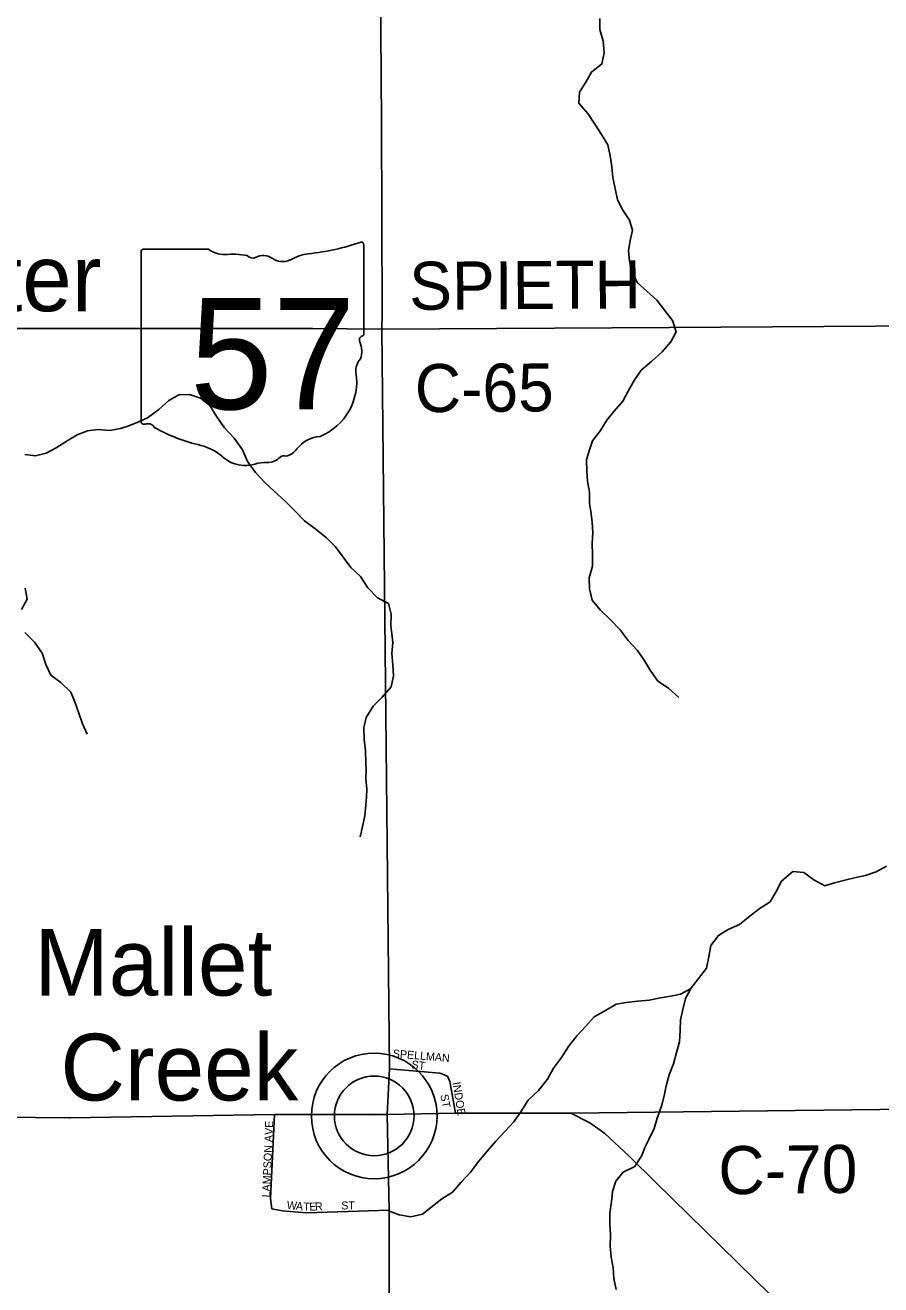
# Model space of a CAD drawing. Extents: x 1985906 to 2277390, y 930619 to 1324581.
# Drawn here: x 2124548 to 2129900, y 1153220 to 1161092 of the extents above; entities that cross this region are included whole.
import ezdxf

# ---------------------------------------------------------------- set-up
doc = ezdxf.new("R2010")
doc.units = 0
for name, color, linetype in [('GM_X_County_Road', 7, 'Continuous'), ('GM_X_County_Road_Text', 7, 'Continuous'), ('GM_X_Minor_River', 7, 'Continuous'), ('GM_X_State_Location', 7, 'Continuous'), ('GM_X_State_Route', 7, 'Continuous'), ('GM_X_State_Shield', 7, 'Continuous'), ('GM_X_Township_Subdivision', 7, 'Continuous'), ('GM_X_Township_Subdivision_Text', 7, 'Continuous'), ('GM_X_Unincorporated', 7, 'Continuous'), ('GM_X_Unincorporated_Location', 7, 'Continuous'), ('GM_X_Unincorporated_Text', 7, 'Continuous')]:
    doc.layers.add(name, color=color, linetype=linetype)

msp = doc.modelspace()

# ---------------------------------------------------------------- linework, layer by layer
at = {"layer": 'GM_X_County_Road'}
for points in [[(2126779.5, 1159191.6), (2128577.6, 1159201.8), (2130508.3, 1159214.4), (2131470.5, 1159237.7), (2133033, 1159254.3), (2136069.9, 1159324.9)], [(2127960.6, 1154293.3), (2136043, 1154387.4), (2139221.9, 1154426.7), (2139347.7, 1154469.6), (2139469.3, 1154536.4), (2139535, 1154599), (2139612.3, 1154703.8), (2139689.4, 1154808.3)], [(2127335.9, 1142876.6), (2127278, 1145169.5), (2127271.4, 1146659.1), (2127262.7, 1147504.2), (2127254.1, 1147704.9), (2127227.7, 1147831.3), (2127167.2, 1147959.6), (2127026.3, 1148160), (2126897.6, 1148340.3), (2126845.1, 1148446.6), (2126820.7, 1148556.9), (2126811.7, 1148894.1), (2126835.4, 1149703.1), (2126828.6, 1151415.6), (2126824.5, 1152438), (2126824.2, 1153685.6), (2126812, 1154284.2)]]:
    msp.add_lwpolyline(points, dxfattribs=at)
at = {"layer": 'GM_X_Minor_River'}
for points in [[(2128635.8, 1156891.1), (2128571.4, 1156949.1), (2128505, 1156993), (2128456.5, 1157061.1), (2128420.1, 1157123.2), (2128375.7, 1157185.3), (2128319.2, 1157247.4), (2128268.8, 1157313.5), (2128208.3, 1157375.5), (2128143.8, 1157437.5), (2128093.4, 1157497.6), (2128077, 1157569.8), (2128074.7, 1157638.1), (2128096.4, 1157710.5), (2128096.1, 1157782.8), (2128093.7, 1157855.1), (2128099.4, 1157919.3), (2128095.1, 1157987.6), (2128086.7, 1158051.8), (2128078.5, 1158102), (2128078.1, 1158174.3), (2128065.8, 1158242.6), (2128061.5, 1158302.8), (2128059.1, 1158375.1), (2128072.9, 1158425.3), (2128096.7, 1158493.7), (2128146.5, 1158558.1), (2128186.3, 1158622.6), (2128230.2, 1158676.9), (2128286, 1158741.4), (2128319.8, 1158803.8), (2128357.6, 1158872.2), (2128401.4, 1158936.6), (2128467.4, 1158991.1), (2128531.3, 1159049.6), (2128587.1, 1159112.1), (2128618.9, 1159176.4), (2128596.5, 1159246.6), (2128546.1, 1159310.7), (2128499.6, 1159372.8), (2128437.2, 1159428.8), (2128374.8, 1159482.8), (2128344.4, 1159548.9), (2128328, 1159617.2), (2128321.7, 1159681.4), (2128331.4, 1159745.7), (2128347.1, 1159810), (2128326.8, 1159874.2), (2128286.3, 1159936.3), (2128251.9, 1160000.4), (2128237.6, 1160070.7), (2128223.2, 1160138.9), (2128216.9, 1160207.2), (2128206.5, 1160275.4), (2128192.1, 1160343.6), (2128151.7, 1160407.7), (2128111.3, 1160473.9), (2128066.9, 1160540), (2128010.4, 1160604), (2128014.1, 1160672.3), (2128053.9, 1160734.7), (2128089.7, 1160799.1), (2128155.6, 1160849.6), (2128169.3, 1160919.9), (2128163, 1160992.2), (2128142.6, 1161064.4), (2128142.2, 1161132.6)], [(2124545.6, 1158409.5), (2124613.7, 1158401.1), (2124680, 1158416.8), (2124742.3, 1158450.6), (2124810.7, 1158494.4), (2124873.1, 1158532.2), (2124937.4, 1158556), (2125005.6, 1158565.6), (2125077.8, 1158559.2), (2125144, 1158570.9), (2125196.3, 1158588.7), (2125262.6, 1158614.4), (2125312.8, 1158638.3), (2125383.3, 1158690.1), (2125447.7, 1158746), (2125510.1, 1158781.8), (2125576.3, 1158783.4), (2125644.3, 1158761), (2125702.3, 1158714.4), (2125746.1, 1158643.9), (2125795.9, 1158575.4), (2125855.7, 1158510.8), (2125907.5, 1158438.2), (2125939.2, 1158365.7), (2125989, 1158297.1), (2126046.9, 1158234.6), (2126104.8, 1158180), (2126174.7, 1158117.3), (2126236.5, 1158054.8), (2126294.4, 1157994.2), (2126360.3, 1157945.6), (2126430.3, 1157891), (2126488.1, 1157832.4), (2126536, 1157767.9), (2126585.8, 1157703.4), (2126645.7, 1157646.8), (2126691.4, 1157576.2), (2126751.3, 1157513.6), (2126821.3, 1157477.1), (2126837, 1157410.8), (2126834.7, 1157338.4), (2126840.4, 1157288.2), (2126848.2, 1157233.9), (2126841.8, 1157165.7), (2126847.5, 1157095.3), (2126851.2, 1157025), (2126836.8, 1156956.8), (2126780.3, 1156892.9), (2126723.9, 1156836.9), (2126681.4, 1156764.8), (2126667.1, 1156700.7), (2126668.7, 1156628.3), (2126676.4, 1156556), (2126678, 1156483.7), (2126681.8, 1156433.4), (2126679.5, 1156383.2), (2126685.2, 1156316.9), (2126683, 1156266.7), (2126678.7, 1156216.5), (2126672.4, 1156150.3), (2126658, 1156084.1), (2126643.7, 1156019.9)], [(2124547.5, 1157574), (2124561.2, 1157505.6), (2124524.8, 1157439.6)], [(2124546.1, 1157296.8), (2124606, 1157236.2), (2124653.8, 1157167.7), (2124677.5, 1157097.3), (2124709.2, 1157028.8), (2124771.2, 1156984.3), (2124833.1, 1156923.7), (2124858.8, 1156863.3), (2124884.6, 1156792.8), (2124906.3, 1156726.4), (2124936.1, 1156660)], [(2126819.8, 1153683), (2126888.1, 1153657.1), (2126960.4, 1153645.3), (2127032.5, 1153661.7), (2127094.5, 1153710.1), (2127154.4, 1153756.5), (2127220.4, 1153798.9), (2127274.3, 1153861.4), (2127334.1, 1153923.9), (2127386, 1153992.3), (2127437.8, 1154054.8), (2127491.7, 1154117.3), (2127549.6, 1154179.7), (2127603.4, 1154238.2), (2127647.3, 1154300.6), (2127693.1, 1154373.1), (2127759, 1154433.6), (2127814.8, 1154504.1), (2127852.5, 1154574.5), (2127902.4, 1154641), (2127946.2, 1154709.4), (2127998, 1154775.9), (2128053.9, 1154836.3), (2128105.8, 1154894.8), (2128177.8, 1154933.2), (2128243.8, 1154973.6), (2128307.9, 1154983.9), (2128380.1, 1154992.2), (2128450.2, 1154998.5), (2128522.4, 1155012.8), (2128596.5, 1155025.1), (2128646.6, 1155035.3), (2128708.6, 1155069.7), (2128758.5, 1155134.2), (2128810.3, 1155198.6), (2128824, 1155269), (2128835.7, 1155341.3), (2128883.6, 1155403.8), (2128945.6, 1155440.1), (2129015.6, 1155470.5), (2129081.5, 1155525), (2129145.5, 1155573.4), (2129207.5, 1155613.8), (2129245.3, 1155678.2), (2129279.1, 1155742.6), (2129349, 1155803.1), (2129417.2, 1155797.4), (2129481.6, 1155751.4), (2129550, 1155713.5), (2129610.1, 1155731.8), (2129682.2, 1155750.1), (2129744.3, 1155764.4), (2129804.4, 1155778.7), (2129870.5, 1155801.1), (2129934.5, 1155835.4)], [(2128244.2, 1153190.1), (2128229.8, 1153258.3), (2128225.5, 1153326.6), (2128213.2, 1153392.8), (2128206.8, 1153461.1), (2128208.5, 1153529.4), (2128204.1, 1153601.7), (2128203.8, 1153668), (2128215.5, 1153738.3), (2128221.2, 1153802.6), (2128243, 1153866.9), (2128288.9, 1153923.4), (2128360.9, 1153959.8), (2128404.7, 1154028.2), (2128424.5, 1154078.5), (2128448.3, 1154128.8), (2128482.1, 1154197.2), (2128499.9, 1154261.6), (2128527.6, 1154336), (2128545.3, 1154400.3), (2128557.1, 1154462.6), (2128576.8, 1154533), (2128602.6, 1154601.4), (2128622.3, 1154671.7), (2128640, 1154738.1), (2128645.7, 1154808.4), (2128647.4, 1154876.7), (2128661.1, 1154941), (2128678.8, 1155009.4), (2128710.6, 1155071.7)]]:
    msp.add_lwpolyline(points, dxfattribs=at)
at = {"layer": 'GM_X_State_Route'}
for points in [[(2126779.5, 1159191.6), (2126780.9, 1159288.1), (2126777.3, 1160487.2), (2126766.2, 1161913.3), (2126759.1, 1163341.5), (2126740.9, 1163942.1), (2126733.8, 1164177), (2126682.7, 1164950.1), (2126638.5, 1165484.9), (2126581.9, 1165753.5), (2126527.3, 1165963.3), (2126498.2, 1166145), (2126489.5, 1166301.1), (2126485.3, 1166729.2), (2126455.1, 1167321.3), (2126457.3, 1167602.6), (2126459, 1168291.7), (2126468.2, 1169024.7), (2126473.6, 1169462.9), (2126469.4, 1170133.9)], [(2126779.5, 1159191.6), (2126346.2, 1159195.5), (2123802.8, 1159196.5), (2123557.8, 1159194.8), (2123307.7, 1159193.1), (2122660.1, 1159190.8), (2122612.1, 1159213)], [(2126812, 1154284.2), (2126827.2, 1154569.8), (2126779.5, 1159191.6)], [(2123143, 1154279.6), (2124820.3, 1154264.1)], [(2124820.3, 1154264.1), (2124829, 1154264.1), (2126107.1, 1154284.2), (2126812, 1154284.2), (2127240.4, 1154293.3), (2127960.6, 1154293.3), (2128079.1, 1154232.5), (2128143.7, 1154186.7)], [(2128143.7, 1154186.7), (2128173.3, 1154165.7), (2128325.2, 1154022.9), (2128491.7, 1153859.9)], [(2128491.7, 1153859.9), (2131565, 1150851.7)]]:
    msp.add_lwpolyline(points, dxfattribs=at)
at = {"layer": 'GM_X_State_Shield'}
for p, q in [((2125694.9, 1159691.9), (2125287.2, 1159691.9)), ((2126665.7, 1159165.3), (2126665.7, 1159718)), ((2125273.5, 1159673.7), (2125273.5, 1158617)), ((2126665.6, 1159165.4), (2126665.7, 1159165.3))]:
    msp.add_line(p, q, dxfattribs=at)
for centre, radius, start, end in [((2125289.5, 1159675.9), 16.1, 98.1301, 188.1301), ((2125792, 1159814.5), 156.4, 231.61951, 271.11188), ((2126169.8, 1161132.4), 1476.4, 275.84447, 288.90645), ((2126650.3, 1159720.3), 15.5, 351.86209, 97.738), ((2125843.9, 1159098.7), 561.6, 80.48669, 94.98827), ((2125971.4, 1159681.4), 45.1, 219.79206, 297.10237), ((2126037.6, 1159559.3), 93.8, 54.46668, 119.14113), ((2126158.8, 1159726.8), 112.9, 233.85621, 294.82819), ((2126358.1, 1159369.1), 297, 97.34618, 120.76885), ((2126662.1, 1159124.7), 24, 107.94398, 210.33697), ((2126649.2, 1159163.2), 16.6, 289.60381, 7.73413), ((2126509.5, 1159054.9), 144, 340.03296, 23.64957), ((2126721.2, 1158934), 104.8, 136.8065, 186.92959), ((2126252.5, 1158863.7), 369.3, 292.30889, 8.98584), ((2125289.6, 1158614.7), 16.3, 171.95839, 258.30661), ((2125292.1, 1158722.8), 124.2, 267.33899, 280.60386), ((2125317.5, 1158556.1), 44.8, 29.74838, 93.27175), ((2125882.8, 1159505.4), 1066.1, 240.41292, 257.1985), ((2126408.2, 1158320.4), 202.2, 94.40312, 142.57675), ((2125564.9, 1158142.3), 333.6, 47.18416, 75.83597), ((2126152, 1158514.6), 119.3, 282.87319, 323.27711), ((2125925.7, 1158550.8), 211.7, 230.70037, 286.29184), ((2126048, 1158185.5), 173.9, 85.69512, 111.20995), ((2126063.5, 1158471.7), 112.8, 268.77702, 315.54927), ((2126165.5, 1158369.4), 31.8, 65.75173, 132.64842)]:
    msp.add_arc(centre, radius, start, end, dxfattribs=at)
at = {"layer": 'GM_X_Township_Subdivision'}
for points in [[(2126827.2, 1154569.8), (2127140.7, 1154543.4), (2127188.9, 1154523.6)], [(2127188.9, 1154523.6), (2127205.1, 1154489.6), (2127240.4, 1154293.3)], [(2126107.1, 1154284.2), (2126083.3, 1153759.1), (2126091.7, 1153695), (2126155.7, 1153682.6)], [(2126155.7, 1153682.6), (2126307.6, 1153670.4), (2126824.2, 1153685.6)]]:
    msp.add_lwpolyline(points, dxfattribs=at)
at = {"layer": 'GM_X_Unincorporated'}
for radius in [392.8, 249]:
    msp.add_circle((2126731.1, 1154275.3), radius, dxfattribs=at)
at = {"layer": 'GM_X_Unincorporated_Location'}
msp.add_line((2126731.1, 1154275.3), (2126731.1, 1154275.3), dxfattribs=at)

# ---------------------------------------------------------------- texts
at = {"layer": 'GM_X_County_Road_Text'}
for s, rotation, p in [('SPIETH', 0.40612, (2126950.9, 1159312.5)), ('C-65', 0.3429, (2126985.6, 1158673.2)), ('C-70', 0.68577, (2128885.1, 1153784.9))]:
    msp.add_text(s, height=300, rotation=rotation, dxfattribs=at).set_placement(p)
at = {"layer": 'GM_X_State_Location'}
for s in ['s', 'r']:
    msp.add_text(s, height=1, dxfattribs=at).set_placement((2125953.9, 1159075.1))
msp.add_text('57', height=1, rotation=0.00001, dxfattribs=at).set_placement((2125702.1, 1159002.4))
at = {"layer": 'GM_X_State_Shield'}
msp.add_text('57', height=696.1, dxfattribs=at).set_placement((2125578.3, 1158691.6))
at = {"layer": 'GM_X_Township_Subdivision_Text'}
for s, rotation, p in [('SPELLMAN', 355.30079, (2126845.8, 1154641.1)), ('ST', 352.87835, (2126961.4, 1154573.1)), ('INDOE', 279.24624, (2127220.6, 1154483.6)), ('ST', 280.61472, (2127144.8, 1154406.3)), ('LAMPSON AVE', 87.63992, (2126079.9, 1153765.3)), ('W', 354.18902, (2126182.7, 1153695)), ('A', 354.20289, (2126239.6, 1153689.2)), ('T', 357.36666, (2126286.4, 1153684.6)), ('E', 2.00218, (2126326, 1153682.9)), ('R', 2.51111, (2126361.7, 1153684.2)), ('ST', 0.00001, (2126524.9, 1153690.7))]:
    msp.add_text(s, height=50, rotation=rotation, dxfattribs=at).set_placement(p)
at = {"layer": 'GM_X_Unincorporated_Text'}
for s, p in [('Lester', (2123475.7, 1159304.2)), ('Mallet', (2124606.5, 1155027.4)), ('Creek', (2124769.3, 1154371.8))]:
    msp.add_text(s, height=417, rotation=0.00001, dxfattribs=at).set_placement(p)

doc.saveas('drawing.dxf')
